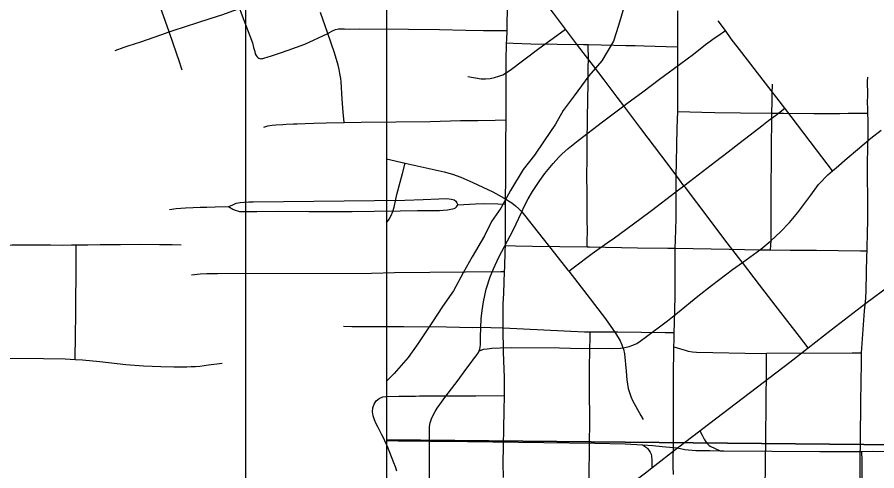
# Model space of a CAD drawing. Extents: x 0 to 34, y 0 to 22.
# Drawn here: x 12.978 to 13.589, y 17.213 to 17.535 of the extents above; entities that cross this region are included whole.
import ezdxf

# ---------------------------------------------------------------- set-up
doc = ezdxf.new("R2010")
doc.units = 0
for name, color, linetype in [('GM_X_City_Street', 7, 'Continuous'), ('GM_X_Corporation', 7, 'Continuous'), ('GM_X_Minor_River', 7, 'Continuous'), ('GM_X_Rail_Line', 7, 'Continuous'), ('GM_X_Township_Road', 7, 'Continuous'), ('GM_X_US_Shield', 7, 'Continuous'), ('SH_Data', 7, 'Continuous')]:
    doc.layers.add(name, color=color, linetype=linetype)

msp = doc.modelspace()

# ---------------------------------------------------------------- linework, layer by layer
at = {"layer": 'GM_X_City_Street'}
for p, q in [((13.44704, 17.22879), (13.46285, 17.24102)), ((13.42878, 17.21466), (13.44704, 17.22879))]:
    msp.add_line(p, q, dxfattribs=at)
for points in [[(13.09544, 17.49704), (13.09463, 17.49932), (13.09352, 17.50293), (13.08894, 17.51599), (13.0862, 17.52427), (13.07073, 17.5679), (13.06777, 17.57541), (13.06408, 17.58475), (13.05949, 17.59637), (13.03887, 17.66187), (13.03593, 17.67056), (13.03147, 17.68307), (13.02932, 17.68911), (13.02672, 17.69644), (13.02357, 17.70529), (13.02162, 17.71033)], [(13.32602, 17.52526), (13.32621, 17.53048), (13.3267, 17.54896), (13.327, 17.56759), (13.32759, 17.58929), (13.3278, 17.59858), (13.32812, 17.60505)], [(13.5399, 17.29994), (13.53376, 17.3079), (13.52051, 17.32505), (13.50523, 17.34461), (13.49312, 17.36053), (13.49208, 17.36189), (13.48077, 17.37663), (13.46952, 17.39146), (13.45268, 17.41372), (13.45168, 17.41506), (13.44534, 17.42361), (13.43601, 17.43594), (13.42109, 17.45571), (13.40892, 17.47173), (13.40424, 17.47789), (13.39489, 17.49026), (13.38736, 17.50012), (13.37603, 17.51487), (13.36744, 17.52628), (13.35894, 17.53756), (13.34426, 17.55696), (13.331, 17.57416), (13.31818, 17.59029), (13.31437, 17.59525)], [(13.0862, 17.52427), (13.08898, 17.52519), (13.10659, 17.53095), (13.11454, 17.53358), (13.12411, 17.53676), (13.13128, 17.53925), (13.13602, 17.54089)], [(13.13602, 17.54089), (13.13735, 17.53768), (13.14531, 17.51642), (13.14609, 17.51332), (13.14684, 17.51033), (13.1473, 17.50879), (13.14779, 17.50756), (13.14851, 17.50655), (13.1491, 17.50604), (13.14971, 17.5056), (13.15043, 17.50533), (13.15114, 17.50526), (13.15196, 17.50529), (13.15264, 17.50541), (13.15411, 17.5058), (13.15564, 17.50632), (13.15867, 17.50719), (13.16167, 17.50813), (13.16456, 17.50929), (13.17055, 17.51133), (13.18245, 17.51557), (13.19868, 17.52322)], [(13.2103, 17.45993), (13.2097, 17.46735), (13.20945, 17.47042), (13.20901, 17.47655), (13.20815, 17.48873), (13.20795, 17.49121), (13.20737, 17.49468), (13.20687, 17.49768), (13.20606, 17.50059), (13.2034, 17.50934), (13.19868, 17.52322), (13.1936, 17.53813)], [(13.44412, 17.20989), (13.44409, 17.2159), (13.4441, 17.22126), (13.44413, 17.22959), (13.44415, 17.23835), (13.44417, 17.24624), (13.4442, 17.25391), (13.44423, 17.264), (13.44424, 17.27035), (13.44428, 17.28369), (13.44448, 17.2961), (13.44455, 17.30062), (13.44462, 17.3054), (13.44473, 17.31077), (13.44486, 17.31777), (13.44545, 17.33627), (13.44548, 17.35172), (13.44539, 17.37064), (13.44566, 17.37628), (13.44604, 17.39148), (13.44607, 17.3988), (13.44613, 17.40932), (13.44616, 17.41414), (13.4462, 17.42229), (13.44643, 17.43157), (13.44667, 17.44383), (13.44693, 17.45593), (13.44724, 17.46774), (13.4473, 17.48371), (13.44732, 17.49196), (13.44734, 17.50335), (13.44735, 17.50949), (13.44735, 17.5137), (13.44737, 17.51804), (13.44739, 17.52987), (13.4474, 17.53915)], [(13.55707, 17.42559), (13.5533, 17.4306), (13.54584, 17.44056), (13.52326, 17.47006), (13.50798, 17.48995), (13.49274, 17.5096), (13.48526, 17.51949), (13.48106, 17.52525), (13.47589, 17.53225)], [(13.04781, 17.5111), (13.05412, 17.51336), (13.0571, 17.51429), (13.06592, 17.51722), (13.08029, 17.52232), (13.0862, 17.52427)], [(13.19868, 17.52322), (13.19959, 17.52371), (13.20218, 17.52512), (13.20423, 17.52598), (13.20628, 17.52641), (13.20822, 17.52641), (13.21071, 17.52641), (13.21427, 17.5263), (13.22157, 17.52646), (13.25604, 17.52634), (13.278, 17.52598), (13.29683, 17.52553), (13.30937, 17.52522), (13.31873, 17.52525), (13.32602, 17.52526)], [(13.27114, 17.19765), (13.27094, 17.21632), (13.27094, 17.2288), (13.27094, 17.23364), (13.27096, 17.24124), (13.27109, 17.24408), (13.27156, 17.24675), (13.27247, 17.24944), (13.27356, 17.2522), (13.27489, 17.25473), (13.27653, 17.25713), (13.27829, 17.25964), (13.28188, 17.26467), (13.29133, 17.27702), (13.29687, 17.28454), (13.30047, 17.28949), (13.30232, 17.29192), (13.30413, 17.29431), (13.30571, 17.2967), (13.3062, 17.29777), (13.30664, 17.29895), (13.30695, 17.3005), (13.30709, 17.30233), (13.30728, 17.30784), (13.30769, 17.3204), (13.30828, 17.32654), (13.30926, 17.33258), (13.31132, 17.34153), (13.31414, 17.35027), (13.31643, 17.35593), (13.32032, 17.3642), (13.3303, 17.38342), (13.33645, 17.39656), (13.3382, 17.40023), (13.34102, 17.40569), (13.34412, 17.411), (13.34923, 17.41872), (13.35286, 17.42374), (13.35869, 17.4309), (13.36286, 17.43535), (13.36504, 17.43736), (13.36953, 17.4414), (13.37663, 17.44725), (13.39382, 17.4604), (13.40892, 17.47173), (13.41119, 17.47344), (13.4224, 17.48178), (13.43428, 17.49062), (13.44503, 17.49862), (13.45836, 17.50854), (13.46701, 17.51529), (13.47036, 17.51778), (13.4732, 17.51988), (13.47566, 17.52157), (13.48106, 17.52525)], [(13.29827, 17.49253), (13.30765, 17.49108), (13.3108, 17.49095), (13.31394, 17.49126), (13.31704, 17.4919), (13.32009, 17.49274), (13.323, 17.49392), (13.32576, 17.49544), (13.32837, 17.49722), (13.34855, 17.51254), (13.3613, 17.52181), (13.36744, 17.52628)], [(13.32573, 17.51647), (13.32578, 17.51844), (13.32602, 17.52526)], [(13.32542, 17.46179), (13.3255, 17.46961), (13.32543, 17.4818), (13.3254, 17.48794), (13.32544, 17.50332), (13.32573, 17.51647)], [(13.32573, 17.51647), (13.33041, 17.51632), (13.34288, 17.51594), (13.38033, 17.51537), (13.38369, 17.5153), (13.40208, 17.51491), (13.4103, 17.51474), (13.4171, 17.51462), (13.42346, 17.5145), (13.4391, 17.51398), (13.44735, 17.5137)], [(13.38294, 17.37156), (13.38301, 17.3762), (13.38309, 17.38235), (13.38299, 17.39159), (13.38281, 17.40691), (13.38284, 17.41296), (13.3828, 17.41902), (13.38291, 17.43739), (13.38301, 17.44657), (13.3832, 17.46193), (13.38335, 17.47727), (13.38354, 17.48651), (13.38369, 17.49577), (13.38379, 17.50813), (13.38374, 17.51121), (13.38369, 17.5153)], [(13.57654, 17.19681), (13.57712, 17.23726), (13.57726, 17.25908), (13.57748, 17.27777), (13.57776, 17.28708), (13.57777, 17.29636), (13.57994, 17.3262), (13.5807, 17.33499), (13.58101, 17.34077), (13.58155, 17.3653), (13.58166, 17.36887), (13.58182, 17.3746), (13.582, 17.37771), (13.58232, 17.39406), (13.5822, 17.40014), (13.58216, 17.40457), (13.5821, 17.41083), (13.58205, 17.41658), (13.58198, 17.42416), (13.58206, 17.43349), (13.58216, 17.43968), (13.58224, 17.44386), (13.58239, 17.44887), (13.58243, 17.46135), (13.58224, 17.46654), (13.58215, 17.47037), (13.58206, 17.47375), (13.58221, 17.47972), (13.58209, 17.48906), (13.58219, 17.49221)], [(13.51321, 17.36946), (13.51349, 17.37612), (13.51353, 17.40978), (13.51405, 17.46663), (13.51423, 17.4748), (13.51438, 17.48028), (13.51444, 17.48723)], [(13.36984, 17.35429), (13.37402, 17.35749), (13.3864, 17.36694), (13.39889, 17.37578), (13.40148, 17.37738), (13.41136, 17.3846), (13.4212, 17.39202), (13.4287, 17.39742), (13.44587, 17.41063), (13.45168, 17.41506), (13.45569, 17.41812), (13.47403, 17.43224), (13.48302, 17.43917), (13.49062, 17.44503), (13.49865, 17.45121), (13.5069, 17.45757), (13.51178, 17.46132), (13.51657, 17.46497), (13.52326, 17.47006)], [(13.44724, 17.46774), (13.46439, 17.46731), (13.47357, 17.46713), (13.49188, 17.46675), (13.51405, 17.46663), (13.52245, 17.46659), (13.5439, 17.46631), (13.56229, 17.46632), (13.56819, 17.46649), (13.57378, 17.46654), (13.57784, 17.46654), (13.58224, 17.46654)], [(13.15335, 17.45674), (13.15476, 17.45714), (13.15618, 17.4575), (13.15914, 17.45796), (13.16188, 17.45827), (13.16685, 17.45854), (13.16927, 17.45868), (13.17432, 17.45896), (13.17695, 17.45901), (13.18268, 17.45916), (13.18873, 17.45947), (13.19767, 17.45975), (13.2103, 17.45993), (13.22239, 17.46011), (13.24701, 17.46041), (13.27149, 17.46062), (13.29306, 17.46126), (13.30535, 17.46136), (13.31768, 17.46162), (13.32542, 17.46179)], [(13.32503, 17.40205), (13.32514, 17.42346), (13.32524, 17.44504), (13.32542, 17.46179)], [(13.3062, 17.29777), (13.30962, 17.29889), (13.31198, 17.29926), (13.31528, 17.29969), (13.32112, 17.29992), (13.3292, 17.30017), (13.36337, 17.29982), (13.3789, 17.29955), (13.39128, 17.29965), (13.40053, 17.29943), (13.40666, 17.29975), (13.40829, 17.29996), (13.40968, 17.30013), (13.41264, 17.30076), (13.41547, 17.30169), (13.41815, 17.30297), (13.42063, 17.30462), (13.425, 17.30788), (13.42979, 17.31146), (13.43429, 17.31483), (13.43989, 17.31902), (13.44712, 17.32478), (13.46156, 17.33649), (13.47129, 17.34425), (13.48617, 17.35551), (13.49312, 17.36053), (13.50626, 17.37003), (13.51338, 17.37591), (13.52014, 17.38222), (13.52653, 17.38889), (13.53247, 17.39598), (13.54176, 17.40835), (13.54728, 17.4159), (13.55374, 17.42273), (13.55707, 17.42559), (13.55964, 17.4278), (13.56754, 17.43459), (13.57487, 17.44088), (13.58444, 17.4488), (13.59178, 17.45453)], [(13.2404, 17.43421), (13.25374, 17.43116), (13.26005, 17.42971), (13.28132, 17.42497), (13.28735, 17.42329), (13.29326, 17.42118), (13.30185, 17.41743), (13.31585, 17.4106), (13.32408, 17.40612), (13.32943, 17.40282), (13.33197, 17.40087), (13.33431, 17.39871), (13.33645, 17.39656), (13.33851, 17.39402), (13.34819, 17.38182), (13.35978, 17.36726), (13.36929, 17.35499), (13.36984, 17.35429), (13.38275, 17.33789), (13.3959, 17.3205), (13.403, 17.31023), (13.40626, 17.30484), (13.40761, 17.30194), (13.40829, 17.29996), (13.40865, 17.2989), (13.40933, 17.29576), (13.41054, 17.28331), (13.41109, 17.27715), (13.41151, 17.27411), (13.4121, 17.27112), (13.41387, 17.26537), (13.41509, 17.26259), (13.42109, 17.25175), (13.42261, 17.24905)], [(13.2404, 17.38858), (13.24055, 17.38875), (13.24229, 17.3913), (13.24375, 17.394), (13.24492, 17.39684), (13.24581, 17.39978), (13.24779, 17.40879), (13.25174, 17.42364), (13.25374, 17.43116)], [(13.12831, 17.40018), (13.13076, 17.40134), (13.13367, 17.40261), (13.13648, 17.40318), (13.13945, 17.40344), (13.14259, 17.40356), (13.1457, 17.40362), (13.25351, 17.40487), (13.26649, 17.40531), (13.27754, 17.40579), (13.28316, 17.40589), (13.28656, 17.40559), (13.2884, 17.40492), (13.28956, 17.40414), (13.29033, 17.40298), (13.29099, 17.40149)], [(13.29099, 17.40149), (13.30366, 17.40229), (13.31002, 17.40246), (13.31943, 17.40221), (13.32503, 17.40205)], [(13.3249, 17.37271), (13.32495, 17.37438), (13.32502, 17.38354), (13.32501, 17.38659), (13.32501, 17.39875), (13.32503, 17.40205)], [(13.08634, 17.39818), (13.09117, 17.39884), (13.0977, 17.39937), (13.10313, 17.3996), (13.10817, 17.39982), (13.11282, 17.39993), (13.11874, 17.40008), (13.12831, 17.40018)], [(13.12831, 17.40018), (13.13134, 17.39844), (13.13309, 17.39766), (13.13454, 17.39717), (13.13604, 17.39684), (13.13813, 17.39669), (13.14094, 17.39678), (13.14434, 17.39678), (13.14831, 17.39685), (13.16384, 17.39699), (13.1854, 17.39677), (13.19774, 17.39663), (13.21616, 17.39678), (13.23158, 17.39696), (13.25011, 17.39729), (13.26245, 17.39736), (13.27169, 17.39736), (13.27531, 17.39736), (13.27812, 17.39755), (13.28064, 17.39775), (13.28373, 17.39797), (13.28622, 17.39828), (13.2885, 17.39895), (13.28943, 17.39935), (13.29005, 17.40001), (13.29099, 17.40149)], [(13.5399, 17.29994), (13.55622, 17.31259), (13.5808, 17.33155), (13.5981, 17.34451), (13.60562, 17.34989), (13.62088, 17.3605), (13.62847, 17.36599), (13.63818, 17.3738), (13.65022, 17.38345), (13.65587, 17.38792)], [(12.91542, 17.37259), (12.9286, 17.37259), (12.94503, 17.37259), (12.96041, 17.37279), (12.97474, 17.373), (12.9838, 17.373), (12.99307, 17.373), (13.00192, 17.373), (13.01022, 17.37294), (13.01688, 17.373), (13.02001, 17.37307)], [(13.01931, 17.29167), (13.0194, 17.29525), (13.01967, 17.30532), (13.01984, 17.32709), (13.0198, 17.33642), (13.0202, 17.34883), (13.02016, 17.36121), (13.02004, 17.37047), (13.02001, 17.37307)], [(13.02001, 17.37307), (13.02826, 17.373), (13.03711, 17.37321), (13.05164, 17.37321), (13.06534, 17.37344), (13.07925, 17.37331), (13.08823, 17.37323), (13.09473, 17.37317)], [(13.32423, 17.35405), (13.32435, 17.35725), (13.32478, 17.36826), (13.3249, 17.37271)], [(13.3249, 17.37271), (13.33201, 17.37246), (13.34413, 17.37203), (13.38294, 17.37156), (13.38449, 17.37154), (13.41859, 17.37089), (13.44027, 17.37073), (13.44539, 17.37064), (13.48374, 17.36998), (13.50542, 17.36954), (13.51321, 17.36946), (13.52709, 17.36931), (13.5457, 17.36923), (13.56116, 17.36896), (13.57695, 17.36888), (13.58166, 17.36887)], [(13.10193, 17.3517), (13.10823, 17.35243), (13.11289, 17.35265), (13.12048, 17.3526), (13.22971, 17.35297), (13.24624, 17.35344), (13.32165, 17.35409), (13.32423, 17.35405)], [(13.32328, 17.31407), (13.32321, 17.31867), (13.3233, 17.33084), (13.32364, 17.3387), (13.32423, 17.35405)], [(13.2098, 17.31524), (13.21587, 17.31507), (13.25272, 17.31499), (13.28316, 17.31474), (13.3015, 17.31447), (13.31037, 17.31457), (13.31446, 17.31432), (13.32328, 17.31407)], [(13.32417, 17.26603), (13.32427, 17.27294), (13.32419, 17.27875), (13.32396, 17.28466), (13.32356, 17.29693), (13.32328, 17.31407)], [(13.32328, 17.31407), (13.38109, 17.31139), (13.38501, 17.31135), (13.40464, 17.31116), (13.43826, 17.31084), (13.44473, 17.31077)], [(13.38425, 17.20512), (13.3843, 17.20896), (13.3848, 17.24971), (13.38454, 17.26851), (13.38452, 17.28421), (13.38487, 17.29989), (13.38494, 17.30615), (13.38501, 17.31135)], [(13.44455, 17.30062), (13.44922, 17.29917), (13.45242, 17.29817), (13.45466, 17.29754), (13.45776, 17.29705), (13.46052, 17.29672), (13.50679, 17.2958), (13.51032, 17.29608), (13.57098, 17.29647), (13.57777, 17.29636)], [(13.46285, 17.24102), (13.46502, 17.2427), (13.52675, 17.28974), (13.5399, 17.29994)], [(12.96904, 17.29252), (12.99692, 17.29224), (13.01236, 17.29208), (13.01931, 17.29167), (13.02466, 17.29136), (13.03695, 17.29018), (13.05545, 17.28814), (13.06783, 17.28707), (13.08023, 17.28656), (13.08949, 17.28634), (13.09565, 17.28638), (13.09873, 17.28645), (13.10181, 17.28657), (13.10489, 17.28674), (13.10796, 17.28697), (13.11409, 17.28775), (13.12384, 17.28901)], [(13.51566, 17.09438), (13.51396, 17.1011), (13.51321, 17.10404), (13.51188, 17.11006), (13.51031, 17.11924), (13.50932, 17.1285), (13.50889, 17.13778), (13.5089, 17.15324), (13.50926, 17.19925), (13.5097, 17.23582), (13.51017, 17.28511), (13.51026, 17.29129), (13.51032, 17.29608)], [(13.24778, 17.21224), (13.24688, 17.21535), (13.24571, 17.21828), (13.24104, 17.22976), (13.23977, 17.23264), (13.23844, 17.23545), (13.23703, 17.23819), (13.23444, 17.24322), (13.23317, 17.24604), (13.23196, 17.24887), (13.23098, 17.25169), (13.2305, 17.25454), (13.23068, 17.25734), (13.23159, 17.25995), (13.23316, 17.26225), (13.23523, 17.26397), (13.23785, 17.26507), (13.23994, 17.26544), (13.24924, 17.26561), (13.25233, 17.26564), (13.25538, 17.26562), (13.25824, 17.2656), (13.26107, 17.26568), (13.26399, 17.2659), (13.27613, 17.26585), (13.29145, 17.2659), (13.30383, 17.26592), (13.32417, 17.26603)], [(13.32345, 17.20784), (13.32317, 17.21777), (13.32404, 17.25505), (13.32417, 17.26603)], [(13.46285, 17.24102), (13.46451, 17.23787), (13.46606, 17.23494), (13.4671, 17.23321), (13.46822, 17.23192), (13.46959, 17.23062), (13.47068, 17.22989), (13.47341, 17.22865), (13.47746, 17.22682)], [(13.4222, 17.231), (13.42496, 17.22904), (13.4257, 17.2283), (13.4268, 17.22727), (13.42772, 17.22588), (13.42829, 17.22448), (13.42866, 17.223), (13.42893, 17.22012), (13.42885, 17.21702), (13.42878, 17.21466)], [(13.57738, 17.04365), (13.57744, 17.04843), (13.57753, 17.05732), (13.57783, 17.08406), (13.57813, 17.09973), (13.57808, 17.10724), (13.57796, 17.12168), (13.57803, 17.13304), (13.57814, 17.15143), (13.57824, 17.16845), (13.57828, 17.17448), (13.5783, 17.17811), (13.57836, 17.18823), (13.57843, 17.19973), (13.57829, 17.20825), (13.5781, 17.21974), (13.57799, 17.2264)], [(13.30983, 17.12392), (13.32342, 17.1343), (13.32919, 17.13852), (13.34023, 17.14716), (13.36637, 17.16733), (13.3944, 17.1887), (13.42432, 17.2112), (13.42878, 17.21466)]]:
    msp.add_lwpolyline(points, dxfattribs=at)
at = {"layer": 'GM_X_Corporation'}
msp.add_lwpolyline([(13.2404, 19.74462), (13.2404, 15.59448)], dxfattribs=at)
at = {"layer": 'GM_X_Minor_River'}
msp.add_lwpolyline([(13.41008, 17.54554), (13.40509, 17.52884), (13.40164, 17.51783), (13.39325, 17.5038), (13.3841, 17.49319), (13.3738, 17.47879), (13.36579, 17.46855), (13.36045, 17.45869), (13.35244, 17.44694), (13.34557, 17.4367), (13.33756, 17.42647), (13.3284, 17.41168), (13.32153, 17.39916), (13.31504, 17.38968), (13.31007, 17.37944), (13.3013, 17.36465), (13.29481, 17.35327), (13.28793, 17.34037), (13.2803, 17.32938), (13.27305, 17.31838), (13.26275, 17.30284), (13.25589, 17.29298), (13.24597, 17.28162), (13.2404, 17.27628)], dxfattribs=at)
at = {"layer": 'GM_X_Rail_Line'}
msp.add_lwpolyline([(13.2404, 20.24939), (13.2404, 14.2201)], dxfattribs=at)
at = {"layer": 'GM_X_Township_Road'}
for points in [[(13.2404, 17.23406), (13.24862, 17.23396), (13.27094, 17.23364)], [(13.27094, 17.23364), (13.27966, 17.23351), (13.38828, 17.23224), (13.41002, 17.23171), (13.4222, 17.231)], [(13.4222, 17.231), (13.42945, 17.23046), (13.43609, 17.22995), (13.44427, 17.22908), (13.44704, 17.22879)], [(13.44704, 17.22879), (13.45219, 17.22779), (13.46012, 17.22701), (13.47011, 17.22689), (13.47746, 17.22682)], [(13.47746, 17.22682), (13.47986, 17.22679), (13.54817, 17.2263), (13.57799, 17.2264)], [(13.57799, 17.2264), (13.58541, 17.22642), (13.63249, 17.22619)]]:
    msp.add_lwpolyline(points, dxfattribs=at)
at = {"layer": 'GM_X_US_Shield'}
for points in [[(13.2404, 18.2489), (13.2404, 17.23459), (14.08752, 17.22638), (14.09372, 18.2398)], [(13.2404, 17.23459), (13.2404, 16.24226), (14.07331, 16.24402), (14.08752, 17.22638)]]:
    msp.add_lwpolyline(points, close=True, dxfattribs=at)
at = {"layer": 'SH_Data'}
for p, q in [((13.1404, 21), (13.1404, 14)), ((13.2404, 20.9), (13.2404, 14.1))]:
    msp.add_line(p, q, dxfattribs=at)

doc.saveas('drawing.dxf')
